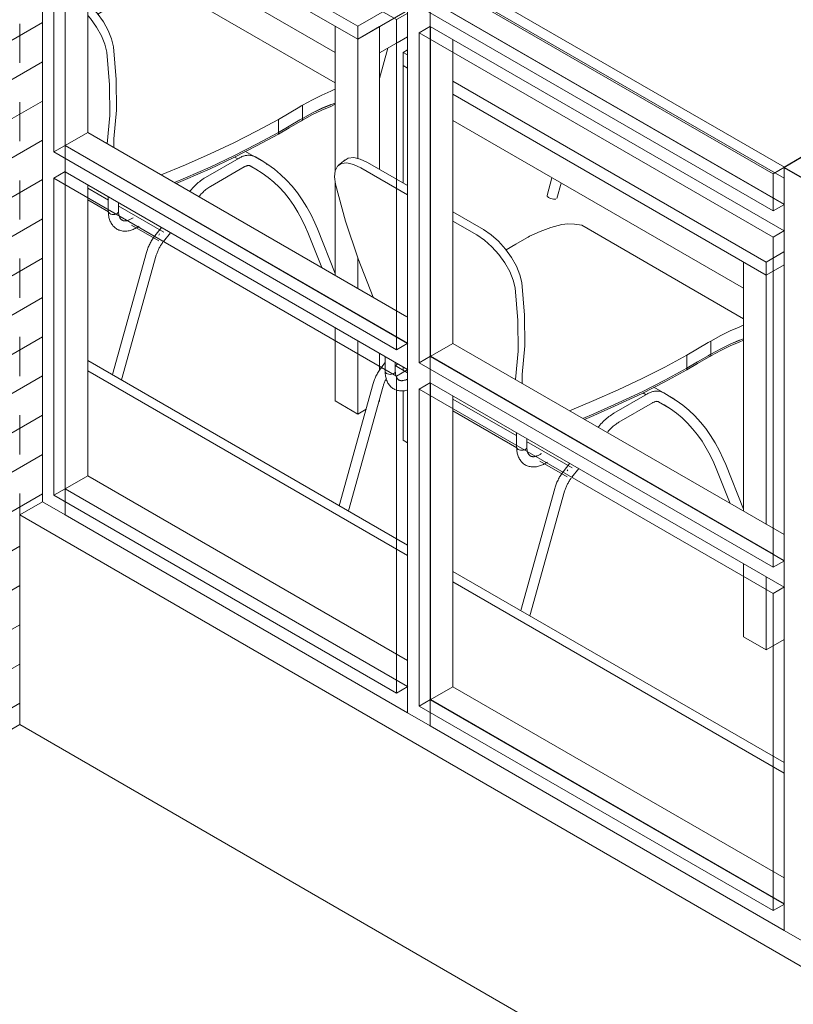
# Model space of a CAD drawing. Header units: metres. Extents: x -33 to 126, y -29 to 31.
# Tile 473 of 656: x 87.03 to 88.24, y -3.09 to -1.56. Entities that reach past the tile are written whole.
import ezdxf

# ---------------------------------------------------------------- set-up
doc = ezdxf.new("R2010")
doc.units = ezdxf.units.M
for name, color, linetype, lineweight in [('A-GLAZ-CURT', 52, 'Continuous', 18), ('A-GLAZ-CWMG', 51, 'Continuous', 18), ('A-WALL', 113, 'Continuous', 18), ('A-WALL-PATT', 111, 'Continuous', 35), ('I-FURN', 30, 'Continuous', 18)]:
    doc.layers.add(name, color=color, linetype=linetype, lineweight=lineweight)

# ---------------------------------------------------------------- blocks, each defined once
blk = doc.blocks.new('Painel do sistema - Envidraçado-169686-PERSPECTIVA GERAL')
at = {"layer": 'A-GLAZ-CURT', "lineweight": 9}
for p, q in [((16.4496, -4.2448), (16.4319, -4.255)), ((16.4496, -4.7388), (16.4496, -4.2452)), ((16.9657, -4.5633), (16.4319, -4.255)), ((16.4319, -4.255), (16.4319, -4.749)), ((16.9834, -4.553), (16.9657, -4.5633)), ((16.9657, -5.0572), (16.9657, -4.5633)), ((16.4319, -4.749), (16.4496, -4.7388)), ((16.9831, -5.0468), (16.4496, -4.7388)), ((16.4319, -4.749), (16.9657, -5.0572)), ((16.9834, -5.047), (16.9657, -5.0572))]:
    blk.add_line(p, q, dxfattribs=at)
blk = doc.blocks.new('Montante retangular - 50 x 150 mm-169675-PERSPECTIVA GERAL')
at = {"layer": 'A-GLAZ-CWMG', "lineweight": 9}
for p, q in [((16.4492, -4.739), (16.4846, -4.7186)), ((16.9831, -5.0064), (16.4846, -4.7186)), ((16.4492, -4.759), (16.4492, -4.739)), ((16.9831, -5.0472), (16.4492, -4.739)), ((16.4492, -4.7798), (16.4492, -4.759)), ((16.4492, -4.7798), (16.9831, -5.0881)), ((16.9831, -5.0472), (16.9831, -5.0881))]:
    blk.add_line(p, q, dxfattribs=at)
blk = doc.blocks.new('Painel do sistema - Envidraçado-169720-PERSPECTIVA GERAL')
at = {"layer": 'A-GLAZ-CURT', "lineweight": 9}
for p, q in [((17.6057, -4.9123), (17.588, -4.9225)), ((18.1395, -5.2409), (17.588, -4.9225)), ((17.588, -4.9225), (17.588, -5.4165)), ((17.6057, -5.4063), (17.6057, -4.9127)), ((18.1572, -5.2307), (18.1395, -5.2409)), ((18.1395, -5.7349), (18.1395, -5.2409)), ((17.588, -5.4165), (17.6057, -5.4063)), ((18.1569, -5.7245), (17.6057, -5.4063)), ((17.588, -5.4165), (18.1395, -5.7349)), ((18.1572, -5.7247), (18.1395, -5.7349))]:
    blk.add_line(p, q, dxfattribs=at)
blk = doc.blocks.new('Montante retangular - 50 x 150 mm-169677-PERSPECTIVA GERAL')
at = {"layer": 'A-GLAZ-CWMG', "lineweight": 9}
for p, q in [((17.6053, -5.4065), (17.6407, -5.3861)), ((18.1569, -5.6841), (17.6407, -5.3861)), ((17.6053, -5.4265), (17.6053, -5.4065)), ((18.1569, -5.7249), (17.6053, -5.4065)), ((17.6053, -5.4473), (17.6053, -5.4265)), ((17.6053, -5.4473), (18.1569, -5.7657)), ((18.1569, -5.7249), (18.1569, -5.7657))]:
    blk.add_line(p, q, dxfattribs=at)
blk = doc.blocks.new('Montante retangular - 50 x 150 mm-169680-PERSPECTIVA GERAL')
at = {"layer": 'A-GLAZ-CWMG', "lineweight": 9}
for p, q in [((16.9831, -4.5328), (16.9831, -5.0881)), ((17.0184, -4.5737), (17.0184, -4.5532)), ((17.0184, -5.0876), (17.0184, -4.5737)), ((17.0538, -4.5941), (17.0538, -5.0472)), ((17.0184, -5.1085), (16.9831, -5.0881)), ((17.0184, -5.1085), (17.0184, -5.0876))]:
    blk.add_line(p, q, dxfattribs=at)
blk = doc.blocks.new('Painel do sistema - Envidraçado-169722-PERSPECTIVA GERAL')
at = {"layer": 'A-GLAZ-CURT', "lineweight": 9}
for p, q in [((16.4496, -3.6896), (16.4319, -3.6998)), ((16.4496, -4.204), (16.4496, -3.69)), ((16.9657, -4.008), (16.4319, -3.6998)), ((16.4319, -3.6998), (16.4319, -4.2142)), ((16.9834, -3.9978), (16.9657, -4.008)), ((16.9657, -4.5224), (16.9657, -4.008)), ((16.4319, -4.2142), (16.4496, -4.204)), ((16.4319, -4.2142), (16.9657, -4.5224)), ((16.9831, -4.512), (16.4496, -4.204)), ((16.9834, -4.5122), (16.9657, -4.5224))]:
    blk.add_line(p, q, dxfattribs=at)
blk = doc.blocks.new('Painel do sistema - Envidraçado-V277-PERSPECTIVA GERAL')
at = {"layer": 'A-GLAZ-CURT', "lineweight": 9}
for p, q in [((12.7761, -1.5688), (12.7585, -1.579)), ((13.31, -1.8974), (12.7585, -1.579)), ((12.7585, -1.579), (12.7585, -2.0933)), ((12.7761, -2.0831), (12.7761, -1.5692)), ((13.3277, -1.8872), (13.31, -1.8974)), ((13.31, -2.4118), (13.31, -1.8974)), ((12.7585, -2.0933), (12.7761, -2.0831)), ((13.31, -2.3914), (12.7761, -2.0831)), ((12.7585, -2.0933), (13.31, -2.4118)), ((13.3273, -2.4014), (13.3107, -2.3918)), ((13.3277, -2.4016), (13.31, -2.4118))]:
    blk.add_line(p, q, dxfattribs=at)
blk = doc.blocks.new('Montante retangular - 50 x 150 mm-169725-PERSPECTIVA GERAL')
at = {"layer": 'A-GLAZ-CWMG', "lineweight": 9}
for p, q in [((16.4138, -4.2042), (16.4138, -4.7594)), ((16.4492, -4.245), (16.4492, -4.2246)), ((16.4492, -4.759), (16.4492, -4.245)), ((16.4846, -4.7186), (16.4846, -4.2654)), ((16.4492, -4.7798), (16.4138, -4.7594)), ((16.4492, -4.7798), (16.4492, -4.759))]:
    blk.add_line(p, q, dxfattribs=at)
blk = doc.blocks.new('Montante retangular - 50 x 150 mm-169681-PERSPECTIVA GERAL')
at = {"layer": 'A-GLAZ-CWMG', "lineweight": 9}
for p, q in [((16.9831, -3.9776), (16.9831, -4.5328)), ((17.0184, -4.0184), (17.0184, -3.998)), ((17.0184, -4.5528), (17.0184, -4.0184)), ((17.0538, -4.0389), (17.0538, -4.5124))]:
    blk.add_line(p, q, dxfattribs=at)
blk = doc.blocks.new('Montante retangular - 50 x 150 mm-V278-PERSPECTIVA GERAL')
at = {"layer": 'A-GLAZ-CWMG', "lineweight": 9}
for p, q in [((13.3273, -1.867), (13.3273, -2.4014)), ((13.3627, -1.9078), (13.3627, -1.8874)), ((13.3627, -2.4422), (13.3627, -1.9078)), ((13.398, -1.9282), (13.398, -2.4014)), ((13.3273, -2.4018), (13.3273, -2.4222))]:
    blk.add_line(p, q, dxfattribs=at)
blk = doc.blocks.new('Painel do sistema - Envidraçado-V239-PERSPECTIVA GERAL')
at = {"layer": 'A-GLAZ-CURT'}
for p, q in [((17.6057, -4.2585), (17.588, -4.2687)), ((18.1572, -4.5769), (17.6057, -4.2585)), ((17.588, -4.2687), (18.1395, -4.5871)), ((18.1395, -4.5871), (18.1572, -4.5769))]:
    blk.add_line(p, q, dxfattribs=at)
at = {"layer": 'A-GLAZ-CURT', "lineweight": 9}
for p, q in [((17.6057, -4.3163), (17.6057, -4.2585)), ((17.588, -4.2687), (17.588, -4.3265)), ((17.588, -4.3265), (17.6057, -4.3163)), ((18.1569, -4.6345), (17.6057, -4.3163)), ((17.588, -4.3265), (18.1395, -4.6449)), ((18.1395, -4.6449), (18.1395, -4.5871)), ((18.1572, -4.6347), (18.1395, -4.6449))]:
    blk.add_line(p, q, dxfattribs=at)
blk = doc.blocks.new('Montante retangular - 50 x 150 mm-169727-PERSPECTIVA GERAL')
at = {"layer": 'A-GLAZ-CWMG', "lineweight": 9}
for p, q in [((16.4138, -3.649), (16.4138, -4.2042)), ((16.4492, -3.6898), (16.4492, -3.6694)), ((16.4492, -4.2242), (16.4492, -3.6898)), ((16.4846, -4.1838), (16.4846, -3.7102))]:
    blk.add_line(p, q, dxfattribs=at)
blk = doc.blocks.new('Montante retangular - 50 x 150 mm-V241-PERSPECTIVA GERAL')
at = {"layer": 'A-GLAZ-CWMG', "lineweight": 25}
for p, q in [((17.0184, -3.879), (16.9831, -3.8994)), ((17.0538, -3.8994), (17.0184, -3.879)), ((16.9831, -3.8994), (17.0184, -3.9198)), ((17.0184, -3.9198), (17.0538, -3.8994))]:
    blk.add_line(p, q, dxfattribs=at)
at = {"layer": 'A-GLAZ-CWMG', "lineweight": 9}
for p, q in [((16.9831, -3.8994), (16.9831, -3.9776)), ((17.0538, -3.8994), (17.0538, -3.9398)), ((17.0184, -3.9976), (17.0184, -3.9198)), ((17.0538, -3.9412), (17.0538, -3.9572))]:
    blk.add_line(p, q, dxfattribs=at)
blk = doc.blocks.new('Montante retangular - 50 x 150 mm-169683-PERSPECTIVA GERAL')
at = {"layer": 'A-GLAZ-CWMG', "lineweight": 9}
for p, q in [((17.6053, -4.3165), (17.6407, -4.2961)), ((17.6407, -4.2961), (18.1569, -4.5941)), ((17.6053, -4.3365), (17.6053, -4.3165)), ((18.1569, -4.6349), (17.6053, -4.3165)), ((17.6053, -4.3573), (17.6053, -4.3365)), ((17.6053, -4.3573), (18.1569, -4.6757)), ((18.1569, -4.6349), (18.1569, -4.6757))]:
    blk.add_line(p, q, dxfattribs=at)
blk = doc.blocks.new('Montante retangular - 50 x 150 mm-V246-PERSPECTIVA GERAL')
at = {"layer": 'A-GLAZ-CWMG', "lineweight": 9}
for p, q in [((18.1922, -5.2105), (18.2276, -5.1901)), ((18.2276, -5.1901), (18.7438, -5.4881)), ((18.1922, -5.2305), (18.1922, -5.2105)), ((18.7264, -5.519), (18.1922, -5.2105)), ((18.1922, -5.2514), (18.1922, -5.2305)), ((18.1922, -5.2514), (18.7438, -5.5698)), ((18.7438, -5.529), (18.7271, -5.5193)), ((18.7438, -5.529), (18.7438, -5.5698))]:
    blk.add_line(p, q, dxfattribs=at)
blk = doc.blocks.new('Montante retangular - 50 x 150 mm-V247-PERSPECTIVA GERAL')
at = {"layer": 'A-GLAZ-CWMG', "lineweight": 9}
for p, q in [((16.4492, -4.2042), (16.4846, -4.1838)), ((16.4846, -4.1838), (16.982, -4.471)), ((16.4492, -4.2242), (16.4492, -4.2042)), ((16.9831, -4.5124), (16.4492, -4.2042)), ((16.4492, -4.245), (16.4492, -4.2242)), ((16.4492, -4.245), (16.9831, -4.5532)), ((16.9831, -4.5124), (16.9831, -4.5532))]:
    blk.add_line(p, q, dxfattribs=at)
blk = doc.blocks.new('mesa 2 lugares moderna1 - mesa 4 lugares moderna 2-V611-PERSPECTIVA GERAL')
at = {"layer": 'I-FURN', "lineweight": 9}
for p, q in [((12.7404, -1.6056), (12.7335, -1.6096)), ((12.7335, -1.6096), (12.7404, -1.6136)), ((12.7335, -1.6096), (12.7335, -1.63)), ((12.7335, -1.63), (12.7404, -1.634)), ((12.7335, -1.63), (12.7335, -1.8132)), ((12.7404, -1.634), (12.7335, -1.63)), ((12.8111, -1.6544), (13.2992, -1.9362)), ((13.2992, -1.9566), (12.8111, -1.6748)), ((13.2638, -1.977), (12.8111, -1.7157)), ((12.6434, -1.777), (12.633, -1.7854)), ((12.7404, -1.8315), (12.6674, -1.7893)), ((12.6778, -1.781), (12.7404, -1.8172)), ((12.8111, -1.858), (12.8589, -1.8856)), ((12.8485, -1.8939), (12.8111, -1.8723)), ((13.2638, -2.0245), (13.0118, -1.8789)), ((13.2992, -1.9362), (13.3266, -1.9204)), ((13.2638, -1.9362), (13.2992, -1.9566)), ((13.2638, -1.9362), (13.2638, -2.3243)), ((13.2992, -1.9362), (13.2992, -1.9566)), ((13.2992, -1.9566), (13.3273, -1.9404)), ((13.3273, -1.9404), (13.2992, -1.9566)), ((13.2992, -2.3447), (13.2992, -1.9566)), ((13.2573, -2.0376), (13.2633, -2.0345)), ((13.2132, -2.0798), (13.2132, -2.0594)), ((13.2285, -2.0713), (13.2432, -2.0641)), ((13.2432, -2.0644), (13.2285, -2.0714)), ((13.2432, -2.064), (13.2573, -2.058)), ((13.2573, -2.0587), (13.2432, -2.0643)), ((13.2633, -2.0559), (13.2573, -2.0587)), ((13.2639, -2.058), (13.2573, -2.0612)), ((12.7053, -2.0835), (12.7053, -2.1065)), ((13.1755, -2.0814), (13.1755, -2.1018)), ((13.2132, -2.0799), (13.2284, -2.0714)), ((13.2284, -2.0714), (13.2132, -2.0798)), ((13.2132, -2.0824), (13.2132, -2.0799)), ((12.7056, -2.0927), (12.7002, -2.0996)), ((12.7209, -2.0992), (12.7245, -2.0946)), ((12.7404, -2.1088), (12.7209, -2.0975)), ((12.7213, -2.1064), (12.7213, -2.0927)), ((12.7335, -2.0998), (12.7335, -2.1048)), ((13.1755, -2.1018), (13.1414, -2.1202)), ((13.1755, -2.1018), (13.1755, -2.1044)), ((12.6869, -2.1255), (12.6339, -2.3158)), ((12.6482, -2.324), (12.7023, -2.1298)), ((13.1414, -2.1202), (13.1059, -2.1382)), ((13.1557, -2.1495), (13.1244, -2.1314)), ((12.7335, -2.1363), (12.7335, -2.2138)), ((13.1141, -2.1417), (13.0618, -2.1718)), ((13.1059, -2.1382), (13.0689, -2.1557)), ((13.1073, -2.1401), (13.1124, -2.143)), ((13.1483, -2.145), (13.1396, -2.14)), ((12.9105, -2.207), (12.8111, -2.1496)), ((13.0689, -2.1557), (13.047, -2.1655)), ((13.0698, -2.1857), (13.1221, -2.1555)), ((13.1315, -2.154), (13.1477, -2.1634)), ((13.1316, -2.1538), (13.1403, -2.1589)), ((12.8111, -2.1681), (12.9105, -2.2255)), ((13.0307, -2.1726), (13.0136, -2.1798)), ((12.9104, -2.2019), (12.9104, -2.2249)), ((12.7404, -2.2178), (12.7335, -2.2138)), ((12.997, -2.2569), (12.9259, -2.2159)), ((12.9264, -2.2248), (12.9264, -2.2111)), ((12.9464, -2.2462), (12.989, -2.2708)), ((12.9569, -2.2487), (12.9583, -2.2478)), ((12.9934, -2.2498), (12.983, -2.2629)), ((13.2638, -2.3213), (13.2362, -2.2518)), ((12.9902, -2.2598), (12.989, -2.2616)), ((12.9965, -2.2716), (13.0074, -2.2579)), ((13.2213, -2.2578), (13.2431, -2.3123)), ((12.9698, -2.2888), (12.9167, -2.4791)), ((12.931, -2.4873), (12.9852, -2.2931)), ((13.2638, -2.406), (13.2638, -2.52)), ((13.2992, -2.5404), (13.2992, -2.4264)), ((13.2992, -2.5404), (13.2638, -2.52)), ((13.3273, -2.5242), (13.2992, -2.5404))]:
    blk.add_line(p, q, dxfattribs=at)
for points in [[(12.6417, -1.7786, 0), (12.648, -1.7745, 0), (12.6564, -1.7735, 0), (12.6665, -1.7757, 0), (12.6778, -1.781, 0)], [(12.6674, -1.7893, 0), (12.6561, -1.7841, 0), (12.646, -1.7819, 0), (12.6376, -1.7829, 0), (12.6313, -1.787, 0), (12.6275, -1.794, 0), (12.6264, -1.8035, 0), (12.6281, -1.815, 0)], [(12.6281, -1.815, 0), (12.6439, -1.8724, 0), (12.6636, -1.9314, 0), (12.6867, -1.9911, 0)], [(12.8589, -1.8856, 0), (12.8707, -1.8936, 0), (12.8823, -1.9039, 0), (12.8931, -1.916, 0), (12.9026, -1.9293, 0), (12.9103, -1.9429, 0), (12.9156, -1.9561, 0), (12.9184, -1.9682, 0)], [(12.9808, -1.8779, 0), (12.9638, -1.8823, 0), (12.9469, -1.8884, 0), (12.9304, -1.8961, 0)], [(13.0118, -1.8789, 0), (13.0007, -1.8772, 0), (12.9902, -1.8769, 0), (12.9808, -1.8779, 0)], [(12.908, -1.9766, 0), (12.9052, -1.9644, 0), (12.8999, -1.9512, 0), (12.8922, -1.9376, 0), (12.8827, -1.9244, 0), (12.8719, -1.9123, 0), (12.8602, -1.9019, 0), (12.8485, -1.8939, 0)], [(12.894, -1.9173, 0), (12.9094, -1.9082, 0), (12.9263, -1.8984, 0)], [(12.9263, -1.8984, 0), (12.9283, -1.8973, 0), (12.9304, -1.8961, 0)], [(12.9088, -2.1193, 0), (12.9126, -2.0752, 0), (12.9124, -2.0274, 0), (12.908, -1.9766, 0)], [(12.9184, -1.9682, 0), (12.9228, -2.019, 0), (12.923, -2.0669, 0), (12.9191, -2.1115, 0)], [(13.2132, -2.0594, 0), (13.2284, -2.0509, 0), (13.2432, -2.0436, 0), (13.2573, -2.0376, 0)], [(13.2091, -2.0617, 0), (13.1923, -2.0715, 0), (13.1755, -2.0814, 0)], [(13.2132, -2.0594, 0), (13.2112, -2.0606, 0), (13.2091, -2.0617, 0)], [(13.2573, -2.0612, 0), (13.2432, -2.0668, 0), (13.2285, -2.0739, 0), (13.2132, -2.0824, 0)], [(12.9927, -2.1678, 0), (13.0307, -2.1521, 0), (13.0689, -2.1352, 0), (13.1059, -2.1178, 0), (13.1414, -2.0998, 0), (13.1755, -2.0814, 0)], [(13.2091, -2.0822, 0), (13.1923, -2.0919, 0), (13.1755, -2.1018, 0)], [(13.1755, -2.1018, 0), (13.1922, -2.0919, 0), (13.2091, -2.0822, 0)], [(13.1755, -2.1044, 0), (13.1924, -2.0944, 0), (13.2094, -2.0845, 0)], [(13.2091, -2.0822, 0), (13.2111, -2.081, 0), (13.2132, -2.0798, 0)], [(13.2132, -2.0799, 0), (13.2112, -2.081, 0), (13.2091, -2.0822, 0)], [(13.2094, -2.0845, 0), (13.2113, -2.0835, 0), (13.2132, -2.0824, 0)], [(12.6869, -2.1255, 0), (12.6874, -2.1239, 0), (12.688, -2.1222, 0), (12.6885, -2.1206, 0), (12.6891, -2.119, 0), (12.6898, -2.1173, 0), (12.6905, -2.1157, 0), (12.6912, -2.1141, 0), (12.692, -2.1125, 0), (12.6928, -2.1109, 0), (12.6937, -2.1093, 0), (12.6946, -2.1078, 0), (12.6955, -2.1063, 0), (12.6965, -2.1048, 0), (12.6975, -2.1033, 0), (12.6985, -2.1019, 0), (12.6996, -2.1004, 0), (12.7002, -2.0996, 0)], [(12.7077, -2.1098, 0), (12.7064, -2.1089, 0), (12.7056, -2.1077, 0), (12.7053, -2.1065, 0)], [(12.7188, -2.1339, 0), (12.7175, -2.133, 0), (12.7162, -2.1321, 0), (12.7149, -2.131, 0), (12.7138, -2.1299, 0), (12.7127, -2.1287, 0), (12.7117, -2.1275, 0), (12.7107, -2.1262, 0), (12.7099, -2.1248, 0), (12.7091, -2.1234, 0), (12.7084, -2.1219, 0), (12.7078, -2.1204, 0), (12.7072, -2.1188, 0), (12.7068, -2.1172, 0), (12.7063, -2.1156, 0), (12.706, -2.1139, 0), (12.7058, -2.1123, 0), (12.7056, -2.1106, 0), (12.7054, -2.1088, 0), (12.7053, -2.1071, 0), (12.7053, -2.1066, 0)], [(12.7173, -2.1105, 0), (12.7154, -2.111, 0), (12.7133, -2.1112, 0), (12.7113, -2.111, 0), (12.7093, -2.1106, 0), (12.7077, -2.1098, 0)], [(12.7213, -2.1064, 0), (12.7213, -2.1064, 0), (12.7211, -2.1076, 0), (12.7203, -2.1088, 0), (12.719, -2.1097, 0), (12.7174, -2.1105, 0)], [(12.7268, -2.12, 0), (12.7264, -2.1197, 0), (12.726, -2.1194, 0), (12.7256, -2.1191, 0), (12.7252, -2.1187, 0), (12.7248, -2.1183, 0), (12.7244, -2.1178, 0), (12.7241, -2.1173, 0), (12.7237, -2.1167, 0), (12.7234, -2.1161, 0), (12.723, -2.1154, 0), (12.7227, -2.1147, 0), (12.7224, -2.1139, 0), (12.7222, -2.113, 0), (12.722, -2.1121, 0), (12.7218, -2.1111, 0), (12.7216, -2.1101, 0), (12.7215, -2.109, 0), (12.7214, -2.1079, 0), (12.7213, -2.1067, 0), (12.7213, -2.1064, 0)], [(12.9191, -2.1115, 0), (12.919, -2.1232, 0), (12.9192, -2.1253, 0)], [(13.0135, -2.1798, 0), (13.0307, -2.1725, 0), (13.0689, -2.1557, 0), (13.1059, -2.1382, 0), (13.1414, -2.1202, 0), (13.1755, -2.1018, 0)], [(13.1755, -2.1044, 0), (13.1414, -2.1228, 0), (13.1059, -2.1408, 0), (13.0689, -2.1583, 0), (13.0307, -2.1752, 0), (13.0162, -2.1813, 0)], [(12.7023, -2.1298, 0), (12.7027, -2.1286, 0), (12.7031, -2.1273, 0), (12.7036, -2.126, 0), (12.704, -2.1248, 0), (12.7046, -2.1235, 0), (12.7051, -2.1222, 0), (12.7057, -2.1209, 0), (12.7063, -2.1197, 0), (12.707, -2.1184, 0), (12.7076, -2.1172, 0)], [(12.7268, -2.12, 0), (12.7273, -2.1202, 0), (12.7277, -2.1205, 0), (12.7282, -2.1206, 0), (12.7288, -2.1208, 0), (12.7293, -2.1209, 0), (12.7299, -2.121, 0), (12.7305, -2.1211, 0), (12.7312, -2.1211, 0), (12.7319, -2.1211, 0), (12.7327, -2.121, 0), (12.7335, -2.1209, 0), (12.7343, -2.1207, 0), (12.7352, -2.1205, 0), (12.7361, -2.1203, 0), (12.7371, -2.12, 0), (12.738, -2.1196, 0), (12.739, -2.1191, 0), (12.74, -2.1187, 0)], [(12.7188, -2.1339, 0), (12.7203, -2.1346, 0), (12.7217, -2.1353, 0)], [(12.7232, -2.1358, 0), (12.7248, -2.1363, 0), (12.7264, -2.1366, 0), (12.728, -2.1369, 0), (12.7296, -2.137, 0), (12.7312, -2.1371, 0), (12.7328, -2.137, 0), (12.7344, -2.1369, 0), (12.7361, -2.1367, 0), (12.7377, -2.1364, 0), (12.7393, -2.136, 0)], [(13.1396, -2.14, 0), (13.1384, -2.1393, 0), (13.1371, -2.1388, 0), (13.1358, -2.1383, 0), (13.1345, -2.1379, 0), (13.1332, -2.1376, 0), (13.1319, -2.1374, 0), (13.1305, -2.1373, 0), (13.1292, -2.1372, 0), (13.1279, -2.1373, 0), (13.1265, -2.1374, 0), (13.1252, -2.1376, 0), (13.1238, -2.1378, 0), (13.1225, -2.1381, 0), (13.1212, -2.1385, 0), (13.1199, -2.1389, 0), (13.1186, -2.1394, 0), (13.1174, -2.14, 0), (13.1161, -2.1406, 0), (13.1149, -2.1412, 0), (13.1141, -2.1417, 0)], [(13.1483, -2.145, 0), (13.159, -2.1517, 0), (13.1692, -2.1591, 0), (13.1789, -2.1672, 0), (13.1882, -2.176, 0), (13.1969, -2.1855, 0), (13.2051, -2.1957, 0), (13.2127, -2.2066, 0), (13.2199, -2.218, 0), (13.2264, -2.2301, 0), (13.2324, -2.2427, 0), (13.2362, -2.2518, 0)], [(13.1316, -2.1538, 0), (13.1313, -2.1537, 0), (13.1311, -2.1536, 0), (13.1309, -2.1535, 0), (13.1306, -2.1534, 0), (13.1303, -2.1533, 0), (13.1299, -2.1533, 0), (13.1296, -2.1533, 0), (13.1292, -2.1532, 0), (13.1287, -2.1533, 0), (13.1282, -2.1533, 0), (13.1277, -2.1534, 0), (13.1272, -2.1535, 0), (13.1266, -2.1536, 0), (13.126, -2.1538, 0), (13.1253, -2.154, 0), (13.1247, -2.1543, 0), (13.124, -2.1546, 0), (13.1233, -2.1549, 0), (13.1225, -2.1553, 0), (13.1221, -2.1555, 0)], [(13.1403, -2.1589, 0), (13.1501, -2.1649, 0), (13.1594, -2.1717, 0), (13.1683, -2.1791, 0), (13.1767, -2.1872, 0), (13.1847, -2.196, 0), (13.1923, -2.2054, 0), (13.1994, -2.2154, 0), (13.206, -2.226, 0), (13.2121, -2.2373, 0), (13.2178, -2.2492, 0), (13.2213, -2.2578, 0)], [(13.1571, -2.1516, 0), (13.1571, -2.1516, 0), (13.1566, -2.1503, 0), (13.1557, -2.1495, 0), (13.1545, -2.1491, 0)], [(13.0618, -2.1718, 0), (13.0599, -2.173, 0), (13.058, -2.1742, 0), (13.0561, -2.1756, 0), (13.0542, -2.1769, 0), (13.0524, -2.1784, 0), (13.0505, -2.1799, 0), (13.0487, -2.1815, 0), (13.047, -2.1832, 0), (13.0452, -2.1849, 0), (13.0435, -2.1867, 0), (13.0418, -2.1885, 0), (13.0401, -2.1904, 0), (13.0385, -2.1924, 0), (13.0377, -2.1934, 0)], [(13.0698, -2.1857, 0), (13.0684, -2.1866, 0), (13.0669, -2.1875, 0), (13.0654, -2.1886, 0), (13.0639, -2.1897, 0), (13.0625, -2.1908, 0), (13.061, -2.1921, 0), (13.0595, -2.1934, 0), (13.058, -2.1947, 0), (13.0566, -2.1962, 0), (13.0552, -2.1976, 0), (13.0537, -2.1992, 0), (13.0523, -2.2008, 0)], [(12.9127, -2.2282, 0), (12.9115, -2.2273, 0), (12.9107, -2.2261, 0), (12.9104, -2.2249, 0)], [(12.9239, -2.2523, 0), (12.9225, -2.2514, 0), (12.9212, -2.2505, 0), (12.92, -2.2494, 0), (12.9188, -2.2483, 0), (12.9177, -2.2471, 0), (12.9167, -2.2459, 0), (12.9158, -2.2445, 0), (12.9149, -2.2432, 0), (12.9142, -2.2417, 0), (12.9135, -2.2403, 0), (12.9128, -2.2388, 0), (12.9123, -2.2372, 0), (12.9118, -2.2356, 0), (12.9114, -2.234, 0), (12.9111, -2.2323, 0), (12.9108, -2.2307, 0), (12.9106, -2.229, 0), (12.9105, -2.2272, 0), (12.9104, -2.2255, 0), (12.9104, -2.225, 0)], [(12.9224, -2.2289, 0), (12.9205, -2.2294, 0), (12.9184, -2.2295, 0), (12.9163, -2.2294, 0), (12.9144, -2.2289, 0), (12.9127, -2.2282, 0)], [(12.9264, -2.2248, 0), (12.9264, -2.2248, 0), (12.9261, -2.226, 0), (12.9253, -2.2271, 0), (12.9241, -2.2281, 0), (12.9225, -2.2289, 0)], [(12.9319, -2.2384, 0), (12.9315, -2.2381, 0), (12.931, -2.2378, 0), (12.9306, -2.2375, 0), (12.9302, -2.2371, 0), (12.9299, -2.2367, 0), (12.9295, -2.2362, 0), (12.9291, -2.2357, 0), (12.9288, -2.2351, 0), (12.9284, -2.2345, 0), (12.9281, -2.2338, 0), (12.9278, -2.2331, 0), (12.9275, -2.2323, 0), (12.9272, -2.2314, 0), (12.927, -2.2305, 0), (12.9268, -2.2295, 0), (12.9267, -2.2285, 0), (12.9265, -2.2274, 0), (12.9265, -2.2263, 0), (12.9264, -2.2251, 0), (12.9264, -2.2248, 0)], [(12.9319, -2.2384, 0), (12.9323, -2.2386, 0), (12.9328, -2.2388, 0), (12.9333, -2.239, 0), (12.9338, -2.2392, 0), (12.9344, -2.2393, 0), (12.935, -2.2394, 0), (12.9356, -2.2395, 0), (12.9363, -2.2395, 0), (12.937, -2.2395, 0), (12.9378, -2.2394, 0), (12.9386, -2.2393, 0), (12.9394, -2.2391, 0), (12.9403, -2.2389, 0), (12.9412, -2.2387, 0), (12.9421, -2.2383, 0), (12.9431, -2.238, 0), (12.9441, -2.2375, 0), (12.9451, -2.2371, 0), (12.9461, -2.2365, 0), (12.9472, -2.2359, 0), (12.9483, -2.2352, 0), (12.9492, -2.2346, 0)], [(12.9239, -2.2523, 0), (12.9253, -2.253, 0), (12.9268, -2.2537, 0), (12.9283, -2.2542, 0), (12.9298, -2.2547, 0), (12.9314, -2.255, 0), (12.933, -2.2553, 0), (12.9346, -2.2554, 0), (12.9362, -2.2555, 0), (12.9379, -2.2554, 0), (12.9395, -2.2553, 0), (12.9411, -2.2551, 0), (12.9427, -2.2548, 0), (12.9443, -2.2544, 0), (12.946, -2.2539, 0), (12.9475, -2.2534, 0), (12.9491, -2.2528, 0), (12.9507, -2.2521, 0), (12.9523, -2.2514, 0), (12.9538, -2.2505, 0), (12.9554, -2.2497, 0), (12.9569, -2.2487, 0)], [(12.9698, -2.2888, 0), (12.9703, -2.2872, 0), (12.9708, -2.2855, 0), (12.9714, -2.2839, 0), (12.972, -2.2823, 0), (12.9726, -2.2806, 0), (12.9733, -2.279, 0), (12.9741, -2.2774, 0), (12.9749, -2.2758, 0), (12.9757, -2.2742, 0), (12.9765, -2.2726, 0), (12.9774, -2.2711, 0), (12.9784, -2.2696, 0), (12.9793, -2.2681, 0), (12.9803, -2.2666, 0), (12.9814, -2.2652, 0), (12.9824, -2.2637, 0), (12.983, -2.2629, 0)], [(12.9852, -2.2931, 0), (12.9856, -2.2919, 0), (12.986, -2.2906, 0), (12.9864, -2.2893, 0), (12.9869, -2.2881, 0), (12.9874, -2.2868, 0), (12.988, -2.2855, 0), (12.9885, -2.2842, 0), (12.9892, -2.283, 0), (12.9898, -2.2817, 0), (12.9905, -2.2805, 0), (12.9912, -2.2793, 0), (12.9919, -2.2781, 0), (12.9927, -2.2769, 0), (12.9935, -2.2757, 0), (12.9943, -2.2746, 0), (12.9951, -2.2735, 0), (12.9956, -2.2728, 0)]]:
    blk.add_polyline3d(points, dxfattribs=at)
blk = doc.blocks.new('mesa 2 lugares moderna1 - mesa 4 lugares moderna 2-V612-PERSPECTIVA GERAL')
at = {"layer": 'I-FURN', "lineweight": 9}
for p, q in [((13.0831, -0.7911), (13.0726, -0.7948)), ((13.1158, -0.7956), (13.2064, -0.8479)), ((13.196, -0.8516), (13.1054, -0.7993)), ((13.2865, -0.9038), (13.196, -0.8516)), ((13.2064, -0.8479), (13.2969, -0.9002)), ((12.6628, -0.9156), (12.2419, -1.1586)), ((13.2285, -1.2422), (12.6628, -0.9156)), ((12.8926, -1.4361), (13.2285, -1.2422)), ((13.2285, -1.2626), (13.2285, -1.2422)), ((13.2285, -1.2487), (13.2534, -1.2631)), ((13.243, -1.2563), (13.243, -1.2979)), ((13.259, -1.2981), (13.259, -1.2563)), ((13.2285, -1.2626), (12.8926, -1.4565)), ((13.1931, -1.283), (13.2285, -1.2626)), ((13.2285, -1.2626), (13.2285, -1.3238)), ((13.2534, -1.2631), (13.2638, -1.2594)), ((13.1861, -1.2871), (13.1861, -1.3279)), ((13.1931, -1.3443), (13.1931, -1.283)), ((13.2286, -1.2866), (13.2289, -1.284)), ((13.2289, -1.3051), (13.2289, -1.2845)), ((13.2286, -1.3071), (13.2289, -1.3044)), ((13.2289, -1.3051), (13.2286, -1.3072)), ((13.2289, -1.3077), (13.2286, -1.3098)), ((13.2289, -1.3077), (13.2289, -1.305)), ((12.2419, -1.3258), (12.6628, -1.5688)), ((13.1861, -1.3279), (12.8579, -1.5174)), ((12.6628, -1.5892), (12.2419, -1.3462)), ((13.161, -1.3424), (13.161, -1.3628)), ((12.6275, -1.6096), (12.2419, -1.387)), ((13.0717, -1.4144), (13.0717, -1.4064)), ((12.8111, -1.4832), (12.8926, -1.4361)), ((13.0339, -1.4281), (13.0339, -1.4362)), ((12.8926, -1.4565), (12.8226, -1.497)), ((12.9422, -1.4687), (12.9525, -1.4746)), ((12.9182, -1.4826), (12.9359, -1.4928)), ((12.9216, -1.4806), (12.9393, -1.4908)), ((12.9525, -1.4832), (12.9525, -1.4746)), ((12.8226, -1.497), (12.8111, -1.5036)), ((12.6275, -1.657), (12.3754, -1.5115)), ((12.8579, -1.5174), (12.8429, -1.5261)), ((12.6628, -1.5688), (12.7192, -1.5363)), ((12.7368, -1.5465), (12.6628, -1.5892)), ((12.6275, -1.5688), (12.6628, -1.5892)), ((12.6275, -1.5688), (12.6275, -1.7947)), ((12.6628, -1.5688), (12.6628, -1.5892)), ((12.6628, -1.5892), (12.6969, -1.5695)), ((12.6969, -1.5695), (12.6969, -1.792)), ((12.6628, -1.7749), (12.6628, -1.5892)), ((12.7231, -1.5952), (12.6969, -1.6103)), ((12.7404, -1.5852), (12.7244, -1.5945)), ((12.6969, -1.6501), (12.7098, -1.6029)), ((12.6209, -1.6702), (12.6269, -1.6671)), ((12.5768, -1.7124), (12.5768, -1.692)), ((12.5921, -1.7039), (12.6068, -1.6966)), ((12.6068, -1.6969), (12.5921, -1.704)), ((12.6068, -1.6966), (12.6209, -1.6906)), ((12.6209, -1.6913), (12.6068, -1.6969)), ((12.6269, -1.6885), (12.6209, -1.6913)), ((12.6275, -1.6905), (12.6209, -1.6937)), ((12.5391, -1.714), (12.5391, -1.7344)), ((12.5768, -1.7124), (12.592, -1.7039)), ((12.592, -1.704), (12.5768, -1.7124)), ((12.5768, -1.715), (12.5768, -1.7124)), ((12.5391, -1.7344), (12.505, -1.7528)), ((12.5391, -1.7344), (12.5391, -1.7369)), ((12.505, -1.7528), (12.4695, -1.7708)), ((12.5193, -1.7821), (12.488, -1.764)), ((12.4777, -1.7743), (12.4254, -1.8044)), ((12.4695, -1.7708), (12.4325, -1.7882)), ((12.4709, -1.7726), (12.476, -1.7756)), ((12.512, -1.7776), (12.5032, -1.7725)), ((12.4334, -1.8183), (12.4857, -1.7881)), ((12.4951, -1.7866), (12.5113, -1.7959)), ((12.4952, -1.7864), (12.504, -1.7915)), ((12.3943, -1.8051), (12.3772, -1.8124)), ((12.9655, -1.8048), (12.9579, -1.8328)), ((12.2743, -1.8397), (12.2419, -1.821)), ((12.6275, -1.8106), (12.6275, -1.9569)), ((12.9733, -1.837), (12.9799, -1.8131)), ((12.2419, -1.8395), (12.2743, -1.8582)), ((12.274, -1.8345), (12.274, -1.8575)), ((12.3606, -1.8895), (12.2895, -1.8485)), ((12.29, -1.8574), (12.29, -1.8437)), ((12.31, -1.8788), (12.3526, -1.9034)), ((12.3205, -1.8813), (12.3219, -1.8804)), ((12.357, -1.8824), (12.3466, -1.8955)), ((12.6275, -1.9539), (12.5998, -1.8844)), ((12.3538, -1.8924), (12.3526, -1.8941)), ((12.3601, -1.9042), (12.371, -1.8905)), ((12.5849, -1.8903), (12.6067, -1.9449)), ((12.3334, -1.9214), (12.2803, -2.1116)), ((12.2946, -2.1199), (12.3488, -1.9257)), ((12.6628, -1.9773), (12.6628, -1.9292)), ((12.6275, -2.0385), (12.6275, -2.1526)), ((12.6628, -2.173), (12.6628, -2.0589)), ((12.6969, -2.0786), (12.6969, -2.1044)), ((12.6628, -2.173), (12.6275, -2.1526)), ((12.6969, -2.1491), (12.6969, -2.1533)), ((12.676, -2.1654), (12.6628, -2.173))]:
    blk.add_line(p, q, dxfattribs=at)
for points in [[(13.1054, -0.7993, 0), (13.0936, -0.7943, 0), (13.082, -0.793, 0), (13.0712, -0.7954, 0), (13.0616, -0.8013, 0), (13.054, -0.8106, 0), (13.0487, -0.8225, 0), (13.0459, -0.8366, 0)], [(13.0816, -0.7917, 0), (13.0924, -0.7893, 0), (13.1041, -0.7906, 0), (13.1158, -0.7956, 0)], [(13.0459, -0.8366, 0), (13.0415, -0.9056, 0), (13.0413, -0.9762, 0), (13.0452, -1.048, 0)], [(13.3258, -0.9982, 0), (13.3275, -0.9835, 0), (13.3264, -0.9678, 0), (13.3226, -0.952, 0), (13.3163, -0.9369, 0), (13.3079, -0.9234, 0), (13.2978, -0.9122, 0), (13.2865, -0.9038, 0)], [(13.2969, -0.9002, 0), (13.3082, -0.9085, 0), (13.3183, -0.9197, 0), (13.3267, -0.9332, 0), (13.333, -0.9483, 0), (13.3368, -0.9641, 0), (13.3379, -0.9798, 0), (13.3362, -0.9945, 0)], [(13.3362, -0.9945, 0), (13.3204, -1.0569, 0), (13.3007, -1.1163, 0), (13.2772, -1.1722, 0)], [(13.2668, -1.1759, 0), (13.2903, -1.12, 0), (13.31, -1.0606, 0), (13.3258, -0.9982, 0)], [(13.0452, -1.048, 0), (13.0453, -1.0655, 0), (13.0428, -1.0818, 0), (13.0378, -1.0963, 0)], [(13.0378, -1.0963, 0), (13.0337, -1.108, 0), (13.0317, -1.1211, 0), (13.0315, -1.1285, 0)], [(13.2594, -1.2243, 0), (13.2592, -1.2068, 0), (13.2618, -1.1904, 0), (13.2668, -1.1759, 0)], [(13.2772, -1.1722, 0), (13.2722, -1.1867, 0), (13.2697, -1.2031, 0), (13.2698, -1.2206, 0)], [(13.2534, -1.2631, 0), (13.2575, -1.2515, 0), (13.2595, -1.2383, 0), (13.2594, -1.2243, 0)], [(13.2698, -1.2206, 0), (13.2699, -1.2347, 0), (13.2679, -1.2478, 0), (13.2638, -1.2594, 0)], [(13.2432, -1.2575, 0), (13.244, -1.2586, 0), (13.2453, -1.2595, 0)], [(13.2453, -1.2595, 0), (13.247, -1.2603, 0), (13.2489, -1.2607, 0)], [(13.2383, -1.318, 0), (13.2389, -1.3165, 0), (13.2395, -1.315, 0), (13.24, -1.3135, 0), (13.2405, -1.312, 0), (13.2409, -1.3106, 0), (13.2413, -1.3091, 0), (13.2417, -1.3076, 0), (13.242, -1.3062, 0), (13.2423, -1.3048, 0), (13.2425, -1.3034, 0), (13.2427, -1.3021, 0), (13.2428, -1.3007, 0), (13.2429, -1.2994, 0), (13.243, -1.2982, 0), (13.243, -1.2979, 0)], [(13.2453, -1.3012, 0), (13.244, -1.3002, 0), (13.2432, -1.2991, 0), (13.243, -1.2979, 0), (13.243, -1.2979, 0)], [(13.259, -1.2981, 0), (13.2587, -1.2993, 0), (13.2579, -1.3003, 0), (13.2566, -1.3013, 0), (13.255, -1.302, 0), (13.253, -1.3024, 0), (13.251, -1.3026, 0), (13.2489, -1.3024, 0), (13.247, -1.3019, 0), (13.2453, -1.3012, 0)], [(13.2583, -1.3057, 0), (13.2586, -1.3039, 0), (13.2588, -1.3021, 0), (13.2589, -1.3003, 0), (13.259, -1.2985, 0), (13.259, -1.2981, 0)], [(13.0717, -1.4064, 0), (13.1022, -1.3876, 0), (13.1309, -1.3685, 0), (13.1577, -1.3491, 0), (13.1612, -1.3465, 0)], [(13.0717, -1.4064, 0), (13.0549, -1.416, 0), (13.038, -1.4256, 0)], [(13.038, -1.4256, 0), (13.036, -1.4268, 0), (13.0339, -1.4281, 0)], [(12.9835, -1.4608, 0), (13.0005, -1.4489, 0), (13.0174, -1.4379, 0), (13.0339, -1.4281, 0)], [(12.9525, -1.4746, 0), (12.9636, -1.4714, 0), (12.9741, -1.4667, 0), (12.9835, -1.4608, 0)], [(12.3444, -1.5105, 0), (12.3274, -1.5149, 0), (12.3106, -1.521, 0), (12.294, -1.5287, 0)], [(12.3754, -1.5115, 0), (12.3643, -1.5098, 0), (12.3538, -1.5094, 0), (12.3444, -1.5105, 0)], [(12.242, -1.5328, 0), (12.2459, -1.5365, 0), (12.2567, -1.5486, 0), (12.2663, -1.5618, 0), (12.2739, -1.5754, 0), (12.2792, -1.5887, 0), (12.282, -1.6008, 0)], [(12.2576, -1.5498, 0), (12.273, -1.5408, 0), (12.2899, -1.531, 0)], [(12.2899, -1.531, 0), (12.2919, -1.5298, 0), (12.294, -1.5287, 0)], [(12.2716, -1.6092, 0), (12.2688, -1.597, 0), (12.2635, -1.5838, 0), (12.2558, -1.5702, 0), (12.2463, -1.557, 0), (12.2421, -1.5519, 0)], [(12.2724, -1.7519, 0), (12.2762, -1.7078, 0), (12.276, -1.6599, 0), (12.2716, -1.6092, 0)], [(12.282, -1.6008, 0), (12.2864, -1.6516, 0), (12.2866, -1.6994, 0), (12.2827, -1.7441, 0)], [(12.5768, -1.692, 0), (12.592, -1.6835, 0), (12.6068, -1.6762, 0), (12.6209, -1.6702, 0)], [(12.5727, -1.6943, 0), (12.5559, -1.7041, 0), (12.5391, -1.714, 0)], [(12.5768, -1.692, 0), (12.5748, -1.6931, 0), (12.5727, -1.6943, 0)], [(12.6209, -1.6937, 0), (12.6068, -1.6994, 0), (12.5921, -1.7065, 0), (12.5768, -1.715, 0)], [(12.3563, -1.8004, 0), (12.3943, -1.7847, 0), (12.4325, -1.7678, 0), (12.4695, -1.7503, 0), (12.505, -1.7324, 0), (12.5391, -1.714, 0)], [(12.5727, -1.7147, 0), (12.5559, -1.7245, 0), (12.5391, -1.7344, 0)], [(12.5391, -1.7344, 0), (12.5559, -1.7245, 0), (12.5727, -1.7147, 0)], [(12.5391, -1.7369, 0), (12.556, -1.727, 0), (12.573, -1.7171, 0)], [(12.5768, -1.7124, 0), (12.5748, -1.7136, 0), (12.5727, -1.7147, 0)], [(12.5727, -1.7147, 0), (12.5747, -1.7136, 0), (12.5768, -1.7124, 0)], [(12.573, -1.7171, 0), (12.5749, -1.716, 0), (12.5768, -1.715, 0)], [(12.2827, -1.7441, 0), (12.2826, -1.7558, 0), (12.2828, -1.7579, 0)], [(12.3771, -1.8124, 0), (12.3943, -1.8051, 0), (12.4325, -1.7882, 0), (12.4695, -1.7708, 0), (12.505, -1.7528, 0), (12.5391, -1.7344, 0)], [(12.5391, -1.7369, 0), (12.505, -1.7554, 0), (12.4695, -1.7734, 0), (12.4325, -1.7908, 0), (12.3943, -1.8077, 0), (12.3798, -1.8139, 0)], [(12.5032, -1.7725, 0), (12.502, -1.7719, 0), (12.5007, -1.7713, 0), (12.4995, -1.7709, 0), (12.4981, -1.7705, 0), (12.4968, -1.7702, 0), (12.4955, -1.77, 0), (12.4941, -1.7699, 0), (12.4928, -1.7698, 0), (12.4915, -1.7699, 0), (12.4901, -1.77, 0), (12.4888, -1.7701, 0), (12.4874, -1.7704, 0), (12.4861, -1.7707, 0), (12.4848, -1.7711, 0), (12.4835, -1.7715, 0), (12.4822, -1.772, 0), (12.481, -1.7726, 0), (12.4797, -1.7732, 0), (12.4785, -1.7738, 0), (12.4777, -1.7743, 0)], [(12.512, -1.7776, 0), (12.5226, -1.7843, 0), (12.5328, -1.7916, 0), (12.5425, -1.7998, 0), (12.5518, -1.8086, 0), (12.5605, -1.8181, 0), (12.5687, -1.8283, 0), (12.5763, -1.8391, 0), (12.5835, -1.8506, 0), (12.59, -1.8627, 0), (12.596, -1.8753, 0), (12.5998, -1.8844, 0)], [(12.4952, -1.7864, 0), (12.4949, -1.7863, 0), (12.4947, -1.7862, 0), (12.4945, -1.7861, 0), (12.4942, -1.786, 0), (12.4939, -1.7859, 0), (12.4935, -1.7859, 0), (12.4932, -1.7858, 0), (12.4928, -1.7858, 0), (12.4923, -1.7858, 0), (12.4918, -1.7859, 0), (12.4913, -1.7859, 0), (12.4908, -1.786, 0), (12.4902, -1.7862, 0), (12.4896, -1.7864, 0), (12.489, -1.7866, 0), (12.4883, -1.7868, 0), (12.4876, -1.7871, 0), (12.4869, -1.7875, 0), (12.4861, -1.7879, 0), (12.4857, -1.7881, 0)], [(12.504, -1.7915, 0), (12.5137, -1.7975, 0), (12.523, -1.8043, 0), (12.5319, -1.8117, 0), (12.5403, -1.8198, 0), (12.5484, -1.8285, 0), (12.5559, -1.8379, 0), (12.563, -1.848, 0), (12.5696, -1.8586, 0), (12.5757, -1.8699, 0), (12.5814, -1.8818, 0), (12.5849, -1.8903, 0)], [(12.5207, -1.7842, 0), (12.5202, -1.7829, 0), (12.5193, -1.7821, 0), (12.5181, -1.7817, 0)], [(12.4254, -1.8044, 0), (12.4235, -1.8056, 0), (12.4216, -1.8068, 0), (12.4197, -1.8081, 0), (12.4178, -1.8095, 0), (12.416, -1.811, 0), (12.4141, -1.8125, 0), (12.4123, -1.8141, 0), (12.4106, -1.8158, 0), (12.4088, -1.8175, 0), (12.4071, -1.8193, 0), (12.4054, -1.8211, 0), (12.4038, -1.823, 0), (12.4021, -1.825, 0), (12.4013, -1.826, 0)], [(12.4334, -1.8183, 0), (12.432, -1.8192, 0), (12.4305, -1.8201, 0), (12.429, -1.8211, 0), (12.4275, -1.8222, 0), (12.4261, -1.8234, 0), (12.4246, -1.8246, 0), (12.4231, -1.8259, 0), (12.4216, -1.8273, 0), (12.4202, -1.8287, 0), (12.4188, -1.8302, 0), (12.4173, -1.8318, 0), (12.416, -1.8334, 0)], [(12.9603, -1.8356, 0), (12.959, -1.8348, 0), (12.9582, -1.8339, 0), (12.9579, -1.8331, 0), (12.9581, -1.8324, 0)], [(12.9713, -1.8381, 0), (12.9697, -1.8382, 0), (12.9679, -1.8381, 0), (12.9659, -1.8377, 0), (12.9639, -1.8372, 0), (12.962, -1.8365, 0), (12.9603, -1.8356, 0)], [(12.2875, -1.8848, 0), (12.2861, -1.884, 0), (12.2848, -1.883, 0), (12.2836, -1.882, 0), (12.2824, -1.8809, 0), (12.2813, -1.8797, 0), (12.2803, -1.8784, 0), (12.2794, -1.8771, 0), (12.2785, -1.8757, 0), (12.2778, -1.8743, 0), (12.2771, -1.8728, 0), (12.2764, -1.8713, 0), (12.2759, -1.8698, 0), (12.2754, -1.8682, 0), (12.275, -1.8666, 0), (12.2747, -1.8649, 0), (12.2744, -1.8632, 0), (12.2742, -1.8615, 0), (12.2741, -1.8598, 0), (12.274, -1.858, 0), (12.274, -1.8575, 0)], [(12.2763, -1.8608, 0), (12.2751, -1.8598, 0), (12.2743, -1.8587, 0), (12.274, -1.8575, 0)], [(12.286, -1.8615, 0), (12.2841, -1.8619, 0), (12.282, -1.8621, 0), (12.2799, -1.862, 0), (12.278, -1.8615, 0), (12.2763, -1.8608, 0)], [(12.29, -1.8573, 0), (12.29, -1.8574, 0), (12.2897, -1.8586, 0), (12.2889, -1.8597, 0), (12.2877, -1.8607, 0), (12.2861, -1.8614, 0)], [(12.2955, -1.871, 0), (12.2951, -1.8707, 0), (12.2947, -1.8704, 0), (12.2942, -1.8701, 0), (12.2939, -1.8697, 0), (12.2935, -1.8693, 0), (12.2931, -1.8688, 0), (12.2927, -1.8683, 0), (12.2924, -1.8677, 0), (12.292, -1.8671, 0), (12.2917, -1.8664, 0), (12.2914, -1.8656, 0), (12.2911, -1.8648, 0), (12.2909, -1.864, 0), (12.2906, -1.8631, 0), (12.2904, -1.8621, 0), (12.2903, -1.8611, 0), (12.2901, -1.86, 0), (12.2901, -1.8589, 0), (12.29, -1.8577, 0), (12.29, -1.8573, 0)], [(12.2955, -1.871, 0), (12.2959, -1.8712, 0), (12.2964, -1.8714, 0), (12.2969, -1.8716, 0), (12.2974, -1.8718, 0), (12.298, -1.8719, 0), (12.2986, -1.872, 0), (12.2992, -1.872, 0), (12.2999, -1.8721, 0), (12.3006, -1.872, 0), (12.3014, -1.872, 0), (12.3022, -1.8719, 0), (12.303, -1.8717, 0), (12.3039, -1.8715, 0), (12.3048, -1.8712, 0), (12.3057, -1.8709, 0), (12.3067, -1.8705, 0), (12.3077, -1.8701, 0), (12.3087, -1.8696, 0), (12.3097, -1.8691, 0), (12.3108, -1.8685, 0), (12.3119, -1.8678, 0), (12.3128, -1.8672, 0)], [(12.2875, -1.8848, 0), (12.2889, -1.8856, 0), (12.2904, -1.8863, 0), (12.2919, -1.8868, 0), (12.2935, -1.8873, 0), (12.295, -1.8876, 0), (12.2966, -1.8879, 0), (12.2982, -1.888, 0), (12.2998, -1.8881, 0), (12.3015, -1.888, 0), (12.3031, -1.8879, 0), (12.3047, -1.8877, 0), (12.3063, -1.8874, 0), (12.308, -1.887, 0), (12.3096, -1.8865, 0), (12.3112, -1.886, 0), (12.3127, -1.8854, 0), (12.3143, -1.8847, 0), (12.3159, -1.8839, 0), (12.3174, -1.8831, 0), (12.319, -1.8822, 0), (12.3205, -1.8813, 0)], [(12.3334, -1.9214, 0), (12.3339, -1.9198, 0), (12.3344, -1.9181, 0), (12.335, -1.9165, 0), (12.3356, -1.9148, 0), (12.3362, -1.9132, 0), (12.3369, -1.9116, 0), (12.3377, -1.91, 0), (12.3385, -1.9084, 0), (12.3393, -1.9068, 0), (12.3401, -1.9052, 0), (12.341, -1.9037, 0), (12.342, -1.9021, 0), (12.3429, -1.9006, 0), (12.3439, -1.8992, 0), (12.345, -1.8977, 0), (12.346, -1.8963, 0), (12.3466, -1.8955, 0)], [(12.3488, -1.9257, 0), (12.3492, -1.9245, 0), (12.3496, -1.9232, 0), (12.35, -1.9219, 0), (12.3505, -1.9206, 0), (12.351, -1.9194, 0), (12.3516, -1.9181, 0), (12.3521, -1.9168, 0), (12.3528, -1.9156, 0), (12.3534, -1.9143, 0), (12.3541, -1.9131, 0), (12.3548, -1.9118, 0), (12.3555, -1.9106, 0), (12.3563, -1.9094, 0), (12.3571, -1.9083, 0), (12.3579, -1.9071, 0), (12.3587, -1.906, 0), (12.3592, -1.9054, 0)]]:
    blk.add_polyline3d(points, dxfattribs=at)

msp = doc.modelspace()

# ---------------------------------------------------------------- hatches: boundary and pattern name
at = {"layer": 'A-WALL-PATT', "lineweight": 9}
h = msp.add_hatch(dxfattribs=at)
h.set_pattern_fill('FP_113', color=256, style=0, pattern_type=2)
h.set_pattern_definition([(30, (-41.37, -33.549), (0.000346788, 0.061399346), []), (90, (-41.37, -33.549), (-0.08, 0.015), [0.061, -0.061])])
h.paths.add_polyline_path([(86.5351, -2.9427), (87.0301, -2.6569), (87.0301, -2.3303), (87.0654, -2.3099), (87.0654, -1.1213), (86.5351, -1.4275), (86.5351, -2.6161)], flags=0)
h.paths.add_polyline_path([(87.1361, -1.1213), (87.1361, -1.0805), (87.1008, -1.1009)], flags=0)

# ---------------------------------------------------------------- linework, layer by layer
at = {"layer": 'A-WALL', "lineweight": 9}
for p, q in [((87.1361, -2.0895), (87.6346, -2.3773)), ((87.6346, -2.3936), (87.1361, -2.1058)), ((87.0654, -2.3099), (87.0301, -2.3303)), ((89.9646, -4.0246), (87.0301, -2.3303)), ((87.0301, -2.3303), (87.0301, -2.6569)), ((87.7053, -2.4181), (88.2215, -2.7161)), ((88.2215, -2.7325), (87.7053, -2.4344)), ((86.429, -3.0039), (87.0301, -2.6569)), ((87.0301, -2.6569), (89.9646, -4.3512))]:
    msp.add_line(p, q, dxfattribs=at)

# ---------------------------------------------------------------- block references
at = {"layer": 'A-GLAZ-CURT', "lineweight": 9}
for name, p in [('Painel do sistema - Envidraçado-169722-PERSPECTIVA GERAL', (70.6516, 2.4495)), ('Painel do sistema - Envidraçado-V239-PERSPECTIVA GERAL', (70.0647, 2.7883)), ('Painel do sistema - Envidraçado-V277-PERSPECTIVA GERAL', (74.8942, 0)), ('Painel do sistema - Envidraçado-169686-PERSPECTIVA GERAL', (70.6516, 2.4495)), ('Painel do sistema - Envidraçado-169720-PERSPECTIVA GERAL', (70.0647, 2.7883))]:
    msp.add_blockref(name, p, dxfattribs=at)
at = {"layer": 'A-GLAZ-CWMG', "lineweight": 9}
for name, p in [('Montante retangular - 50 x 150 mm-169727-PERSPECTIVA GERAL', (70.6516, 2.4495)), ('Montante retangular - 50 x 150 mm-169683-PERSPECTIVA GERAL', (70.0647, 2.7883)), ('Montante retangular - 50 x 150 mm-169681-PERSPECTIVA GERAL', (70.6516, 2.4495)), ('Montante retangular - 50 x 150 mm-V247-PERSPECTIVA GERAL', (70.6516, 2.4495)), ('Montante retangular - 50 x 150 mm-169725-PERSPECTIVA GERAL', (70.6516, 2.4495)), ('Montante retangular - 50 x 150 mm-V241-PERSPECTIVA GERAL', (71.2385, 2.1106)), ('Montante retangular - 50 x 150 mm-V278-PERSPECTIVA GERAL', (74.8942, 0)), ('Montante retangular - 50 x 150 mm-V246-PERSPECTIVA GERAL', (69.4778, 3.1272)), ('Montante retangular - 50 x 150 mm-169680-PERSPECTIVA GERAL', (70.6516, 2.4495)), ('Montante retangular - 50 x 150 mm-169675-PERSPECTIVA GERAL', (70.6516, 2.4495)), ('Montante retangular - 50 x 150 mm-169680-PERSPECTIVA GERAL', (71.2385, 2.1106)), ('Montante retangular - 50 x 150 mm-169677-PERSPECTIVA GERAL', (70.0647, 2.7883))]:
    msp.add_blockref(name, p, dxfattribs=at)
at = {"layer": 'I-FURN', "lineweight": 9}
for name in ['mesa 2 lugares moderna1 - mesa 4 lugares moderna 2-V612-PERSPECTIVA GERAL', 'mesa 2 lugares moderna1 - mesa 4 lugares moderna 2-V611-PERSPECTIVA GERAL']:
    msp.add_blockref(name, (74.8942, 0), dxfattribs=at)

doc.saveas('drawing.dxf')
